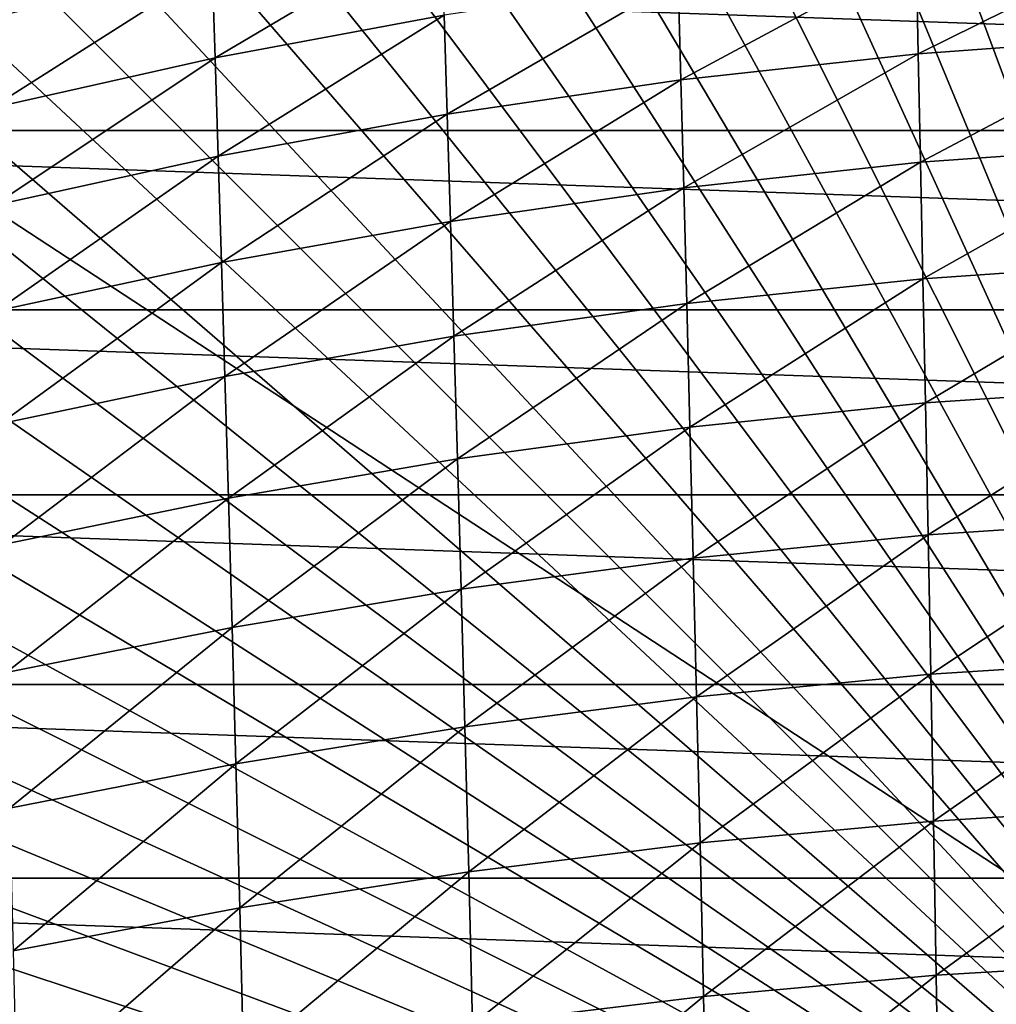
# Model space of a CAD drawing. Header units: metres. Extents: x -24 to 72, y -247 to 22.
# Tile 468 of 573: x -11.85 to -4.16, y 3.68 to 11.44. Entities that reach past the tile are written whole.
import ezdxf

# ---------------------------------------------------------------- set-up
doc = ezdxf.new("R2010")
doc.units = ezdxf.units.M
doc.layers.add('solid_509589_MEDIA_SW0001', color=7, linetype='CONTINUOUS')

msp = doc.modelspace()

# ---------------------------------------------------------------- linework, layer by layer
at = {"layer": 'solid_509589_MEDIA_SW0001'}
for points in [[(-3.680929, 20.402018, 132.530869), (-4.406779, 20.257637, 132.530869), (0, 0, 132.892746)], [(-4.406779, 20.257637, 132.530869), (-5.127014, 20.08744, 132.530869), (0, 0, 132.892746)], [(-5.127014, 20.08744, 132.530869), (-5.840714, 19.891647, 132.530869), (0, 0, 132.892746)], [(-5.840714, 19.891647, 132.530869), (-6.546972, 19.670504, 132.530869), (0, 0, 132.892746)], [(-6.546972, 19.670504, 132.530869), (-7.244886, 19.424294, 132.530869), (0, 0, 132.892746)], [(-7.244886, 19.424294, 132.530869), (-7.933569, 19.15333, 132.530869), (0, 0, 132.892746)], [(-7.933569, 19.15333, 132.530869), (-8.612141, 18.857958, 132.530869), (0, 0, 132.892746)], [(-8.612141, 18.857958, 132.530869), (-9.279737, 18.538555, 132.530869), (0, 0, 132.892746)], [(-9.279737, 18.538555, 132.530869), (-9.93551, 18.195526, 132.530869), (0, 0, 132.892746)], [(-9.93551, 18.195526, 132.530869), (-10.578619, 17.829311, 132.530869), (0, 0, 132.892746)], [(-10.578619, 17.829311, 132.530869), (-11.208249, 17.440376, 132.530869), (0, 0, 132.892746)], [(-11.208249, 17.440376, 132.530869), (-11.823595, 17.029215, 132.530869), (0, 0, 132.892746)], [(-11.823595, 17.029215, 132.530869), (-12.423874, 16.596352, 132.530869), (0, 0, 132.892746)], [(-12.423874, 16.596352, 132.530869), (-13.00832, 16.14234, 132.530869), (0, 0, 132.892746)], [(-13.00832, 16.14234, 132.530869), (-13.576189, 15.667758, 132.530869), (0, 0, 132.892746)], [(-13.576189, 15.667758, 132.530869), (-14.126758, 15.173208, 132.530869), (0, 0, 132.892746)], [(-14.126758, 15.173208, 132.530869), (-14.659324, 14.659324, 132.530869), (0, 0, 132.892746)], [(-14.659324, 14.659324, 132.530869), (-15.173208, 14.126758, 132.530869), (0, 0, 132.892746)], [(-15.173208, 14.126758, 132.530869), (-15.667757, 13.576189, 132.530869), (0, 0, 132.892746)], [(-15.667757, 13.576189, 132.530869), (-16.14234, 13.00832, 132.530869), (0, 0, 132.892746)], [(-16.14234, 13.00832, 132.530869), (-16.596352, 12.423874, 132.530869), (0, 0, 132.892746)], [(-16.596352, 12.423874, 132.530869), (-17.029215, 11.823595, 132.530869), (0, 0, 132.892746)], [(15.5, -8.1, 133.193756), (-15.5, 12.203133, 133.193756), (15.5, 12.203134, 133.193756)], [(15.5, -8.1, 133.193756), (-15.5, -8.1, 133.193756), (-15.5, 12.203133, 133.193756)], [(-10.332053, 11.847304, 265.754486), (-10.308976, 11.135743, 267.722473), (-8.527009, 12.190932, 265.752411)], [(-10.308976, 11.135743, 267.722473), (-8.504283, 11.473202, 267.720337), (-8.527009, 12.190932, 265.752411)], [(-4.788489, 11.960012, 267.626343), (-4.771572, 11.168407, 269.562012), (-2.888885, 12.102191, 267.551147)], [(-4.771572, 11.168407, 269.562012), (-2.878096, 11.307196, 269.484741), (-2.888885, 12.102191, 267.551147)], [(-6.662665, 11.749213, 267.685638), (-6.641111, 10.962348, 269.622955), (-4.788489, 11.960012, 267.626343)], [(-6.641111, 10.962348, 269.622955), (-4.771572, 11.168407, 269.562012), (-4.788489, 11.960012, 267.626343)], [(-19.866144, 10.563422), (-19.081202, 11.923001), (19.866144, 10.563422)], [(-19.081202, 11.923001), (19.081202, 11.923001), (19.866144, 10.563422)], [(-17.029215, 11.823595, 132.530869), (-17.440376, 11.208249, 132.530869), (0, 0, 132.892746)], [(-12.09571, 11.445435, 265.718903), (-12.074779, 10.740347, 267.685486), (-10.332053, 11.847304, 265.754486)], [(-12.074779, 10.740347, 267.685486), (-10.308976, 11.135743, 267.722473), (-10.332053, 11.847304, 265.754486)], [(-8.504283, 11.473202, 267.720337), (-8.480068, 10.692183, 269.6586), (-6.662665, 11.749213, 267.685638)], [(-8.480068, 10.692183, 269.6586), (-6.641111, 10.962348, 269.622955), (-6.662665, 11.749213, 267.685638)], [(-10.308976, 11.135743, 267.722473), (-10.284452, 10.361326, 269.660797), (-8.504283, 11.473202, 267.720337)], [(-10.284452, 10.361326, 269.660797), (-8.480068, 10.692183, 269.6586), (-8.504283, 11.473202, 267.720337)], [(-4.771572, 11.168407, 269.562012), (-4.753634, 10.313744, 271.467194), (-2.878096, 11.307196, 269.484741)], [(-4.753634, 10.313744, 271.467194), (-2.866639, 10.448935, 271.388458), (-2.878096, 11.307196, 269.484741)], [(-17.440376, 11.208249, 132.530869), (-17.829311, 10.57862, 132.530869), (0, 0, 132.892746)], [(-6.641111, 10.962348, 269.622955), (-6.618304, 10.112711, 271.529266), (-4.771572, 11.168407, 269.562012)], [(-6.618304, 10.112711, 271.529266), (-4.753634, 10.313744, 271.467194), (-4.771572, 11.168407, 269.562012)], [(-12.074779, 10.740347, 267.685486), (-12.052564, 9.972884, 269.622833), (-10.308976, 11.135743, 267.722473)], [(-12.052564, 9.972884, 269.622833), (-10.284452, 10.361326, 269.660797), (-10.308976, 11.135743, 267.722473)], [(-8.480068, 10.692183, 269.6586), (-8.454504, 9.848748, 271.565613), (-6.641111, 10.962348, 269.622955)], [(-8.454504, 9.848748, 271.565613), (-6.618304, 10.112711, 271.529266), (-6.641111, 10.962348, 269.622955)], [(-10.284452, 10.361326, 269.660797), (-10.258617, 9.524903, 271.567902), (-8.480068, 10.692183, 269.6586)], [(-10.258617, 9.524903, 271.567902), (-8.454504, 9.848748, 271.565613), (-8.480068, 10.692183, 269.6586)], [(-20.554821, 9.151412), (-19.866144, 10.563422), (20.554821, 9.151412)], [(-19.866144, 10.563422), (19.866144, 10.563422), (20.554821, 9.151412)], [(-17.829311, 10.57862, 132.530869), (-18.195526, 9.93551, 132.530869), (0, 0, 132.892746)], [(-4.753634, 10.313744, 271.467194), (-4.734783, 9.396929, 273.340149), (-2.866639, 10.448935, 271.388458)], [(-4.734783, 9.396929, 273.340149), (-2.854585, 9.528331, 273.260559), (-2.866639, 10.448935, 271.388458)], [(-12.052564, 9.972884, 269.622833), (-12.029184, 9.143877, 271.529236), (-10.284452, 10.361326, 269.660797)], [(-12.029184, 9.143877, 271.529236), (-10.258617, 9.524903, 271.567902), (-10.284452, 10.361326, 269.660797)], [(-6.618304, 10.112711, 271.529266), (-6.594374, 9.201192, 273.402954), (-4.753634, 10.313744, 271.467194)], [(-6.594374, 9.201192, 273.402954), (-4.734783, 9.396929, 273.340149), (-4.753634, 10.313744, 271.467194)], [(-8.454504, 9.848748, 271.565613), (-8.427732, 8.943765, 273.439697), (-6.618304, 10.112711, 271.529266)], [(-8.427732, 8.943765, 273.439697), (-6.594374, 9.201192, 273.402954), (-6.618304, 10.112711, 271.529266)], [(-18.195526, 9.93551, 132.530869), (-18.538555, 9.279738, 132.530869), (0, 0, 132.892746)], [(-10.258617, 9.524903, 271.567902), (-10.231607, 8.627321, 273.442047), (-8.454504, 9.848748, 271.565613)], [(-10.231607, 8.627321, 273.442047), (-8.427732, 8.943765, 273.439697), (-8.454504, 9.848748, 271.565613)], [(-12.029184, 9.143877, 271.529236), (-12.004757, 8.254154, 273.403046), (-10.258617, 9.524903, 271.567902)], [(-12.004757, 8.254154, 273.403046), (-10.231607, 8.627321, 273.442047), (-10.258617, 9.524903, 271.567902)], [(-4.734783, 9.396929, 273.340149), (-4.715124, 8.418871, 275.17926), (-2.854585, 9.528331, 273.260559)], [(-4.715124, 8.418871, 275.17926), (-2.842002, 8.546308, 275.099365), (-2.854585, 9.528331, 273.260559)], [(-6.594374, 9.201192, 273.402954), (-6.569451, 8.228678, 275.24231), (-4.734783, 9.396929, 273.340149)], [(-6.569451, 8.228678, 275.24231), (-4.715124, 8.418871, 275.17926), (-4.734783, 9.396929, 273.340149)], [(-18.538555, 9.279738, 132.530869), (-18.857958, 8.612141, 132.530869), (0, 0, 132.892746)], [(-21.143084, 7.695483), (-20.554821, 9.151412), (21.143084, 7.695483)], [(-20.554821, 9.151412), (20.554821, 9.151412), (21.143084, 7.695483)], [(-8.427732, 8.943765, 273.439697), (-8.399894, 7.978097, 275.279236), (-6.594374, 9.201192, 273.402954)], [(-8.399894, 7.978097, 275.279236), (-6.569451, 8.228678, 275.24231), (-6.594374, 9.201192, 273.402954)], [(-10.231607, 8.627321, 273.442047), (-10.203558, 7.669426, 275.281677), (-8.427732, 8.943765, 273.439697)], [(-10.203558, 7.669426, 275.281677), (-8.399894, 7.978097, 275.279236), (-8.427732, 8.943765, 273.439697)], [(-18.857958, 8.612141, 132.530869), (-19.15333, 7.933569, 132.530869), (0, 0, 132.892746)], [(-12.004757, 8.254154, 273.403046), (-11.979401, 7.304545, 275.242615), (-10.231607, 8.627321, 273.442047)], [(-11.979401, 7.304545, 275.242615), (-10.203558, 7.669426, 275.281677), (-10.231607, 8.627321, 273.442047)], [(-4.715124, 8.418871, 275.17926), (-4.694763, 7.380475, 276.982788), (-2.842002, 8.546308, 275.099365)], [(-4.694763, 7.380475, 276.982788), (-2.82896, 7.503784, 276.903107), (-2.842002, 8.546308, 275.099365)], [(-6.569451, 8.228678, 275.24231), (-6.543667, 7.196056, 277.045685), (-4.715124, 8.418871, 275.17926)], [(-6.543667, 7.196056, 277.045685), (-4.694763, 7.380475, 276.982788), (-4.715124, 8.418871, 275.17926)], [(-8.399894, 7.978097, 275.279236), (-8.371127, 6.952614, 277.082581), (-6.569451, 8.228678, 275.24231)], [(-8.371127, 6.952614, 277.082581), (-6.543667, 7.196056, 277.045685), (-6.569451, 8.228678, 275.24231)], [(-19.15333, 7.933569, 132.530869), (-19.424294, 7.244887, 132.530869), (0, 0, 132.892746)], [(-10.203558, 7.669426, 275.281677), (-10.174604, 6.652064, 277.085114), (-8.399894, 7.978097, 275.279236)], [(-10.174604, 6.652064, 277.085114), (-8.371127, 6.952614, 277.082581), (-8.399894, 7.978097, 275.279236)], [(-21.628349, 6.201923), (-21.143084, 7.695483), (21.628349, 6.201923)], [(-21.143084, 7.695483), (21.143084, 7.695483), (21.628349, 6.201923)], [(-11.979401, 7.304545, 275.242615), (-11.953232, 6.295877, 277.046295), (-10.203558, 7.669426, 275.281677)], [(-11.953232, 6.295877, 277.046295), (-10.174604, 6.652064, 277.085114), (-10.203558, 7.669426, 275.281677)], [(-4.694763, 7.380475, 276.982788), (-4.673807, 6.282643, 278.749084), (-2.82896, 7.503784, 276.903107)], [(-4.673807, 6.282643, 278.749084), (-2.815529, 6.401679, 278.670135), (-2.82896, 7.503784, 276.903107)], [(-6.543667, 7.196056, 277.045685), (-6.517152, 6.10421, 278.811462), (-4.694763, 7.380475, 276.982788)], [(-6.517152, 6.10421, 278.811462), (-4.673807, 6.282643, 278.749084), (-4.694763, 7.380475, 276.982788)], [(-19.424294, 7.244887, 132.530869), (-19.670504, 6.546972, 132.530869), (0, 0, 132.892746)], [(-8.371127, 6.952614, 277.082581), (-8.341576, 5.868177, 278.848114), (-6.543667, 7.196056, 277.045685)], [(-8.341576, 5.868177, 278.848114), (-6.517152, 6.10421, 278.811462), (-6.543667, 7.196056, 277.045685)], [(-10.174604, 6.652064, 277.085114), (-10.144882, 5.576079, 278.850739), (-8.371127, 6.952614, 277.082581)], [(-10.144882, 5.576079, 278.850739), (-8.341576, 5.868177, 278.848114), (-8.371127, 6.952614, 277.082581)], [(-11.953232, 6.295877, 277.046295), (-11.92637, 5.228978, 278.812408), (-10.174604, 6.652064, 277.085114)], [(-11.92637, 5.228978, 278.812408), (-10.144882, 5.576079, 278.850739), (-10.174604, 6.652064, 277.085114)], [(-19.670504, 6.546972, 132.530869), (-19.891645, 5.840714, 132.530869), (0, 0, 132.892746)], [(-4.673807, 6.282643, 278.749084), (-4.652362, 5.126278, 280.476501), (-2.815529, 6.401679, 278.670135)], [(-4.652362, 5.126278, 280.476501), (-2.801777, 5.240908, 280.398712), (-2.815529, 6.401679, 278.670135)], [(-6.517152, 6.10421, 278.811462), (-6.490037, 4.954024, 280.537994), (-4.673807, 6.282643, 278.749084)], [(-6.490037, 4.954024, 280.537994), (-4.652362, 5.126278, 280.476501), (-4.673807, 6.282643, 278.749084)], [(-22.008406, 4.677558), (-21.628349, 6.201923), (22.008406, 4.677558)], [(-21.628349, 6.201923), (21.628349, 6.201923), (22.008406, 4.677558)], [(-8.341576, 5.868177, 278.848114), (-8.311378, 4.725652, 280.574188), (-6.517152, 6.10421, 278.811462)], [(-8.311378, 4.725652, 280.574188), (-6.490037, 4.954024, 280.537994), (-6.517152, 6.10421, 278.811462)], [(-19.891645, 5.840714, 132.530869), (-20.08744, 5.127014, 132.530869), (0, 0, 132.892746)], [(-10.144882, 5.576079, 278.850739), (-10.114526, 4.442315, 280.576904), (-8.341576, 5.868177, 278.848114)], [(-10.114526, 4.442315, 280.576904), (-8.311378, 4.725652, 280.574188), (-8.341576, 5.868177, 278.848114)], [(-11.92637, 5.228978, 278.812408), (-11.898931, 4.104676, 280.539337), (-10.144882, 5.576079, 278.850739)], [(-11.898931, 4.104676, 280.539337), (-10.114526, 4.442315, 280.576904), (-10.144882, 5.576079, 278.850739)], [(-4.652362, 5.126278, 280.476501), (-4.630535, 3.912281, 282.16333), (-2.801777, 5.240908, 280.398712)], [(-4.630535, 3.912281, 282.16333), (-2.787774, 4.022388, 282.087097), (-2.801777, 5.240908, 280.398712)], [(-20.08744, 5.127014, 132.530869), (-20.257637, 4.406779, 132.530869), (0, 0, 132.892746)], [(-6.490037, 4.954024, 280.537994), (-6.462453, 3.746381, 282.223602), (-4.652362, 5.126278, 280.476501)], [(-6.462453, 3.746381, 282.223602), (-4.630535, 3.912281, 282.16333), (-4.652362, 5.126278, 280.476501)], [(-8.311378, 4.725652, 280.574188), (-8.280673, 3.525899, 282.259155), (-6.490037, 4.954024, 280.537994)], [(-8.280673, 3.525899, 282.259155), (-6.462453, 3.746381, 282.223602), (-6.490037, 4.954024, 280.537994)], [(-22.280996, 3.131692), (-22.008406, 4.677558), (22.280996, 3.131692)], [(-22.008406, 4.677558), (22.008406, 4.677558), (22.280996, 3.131692)], [(-10.114526, 4.442315, 280.576904), (-10.083673, 3.251616, 282.261963), (-8.311378, 4.725652, 280.574188)], [(-10.083673, 3.251616, 282.261963), (-8.280673, 3.525899, 282.259155), (-8.311378, 4.725652, 280.574188)], [(-11.898931, 4.104676, 280.539337), (-11.871033, 2.923798, 282.225372), (-10.114526, 4.442315, 280.576904)], [(-11.871033, 2.923798, 282.225372), (-10.083673, 3.251616, 282.261963), (-10.114526, 4.442315, 280.576904)], [(-20.257637, 4.406779, 132.530869), (-20.402018, 3.680929, 132.530869), (0, 0, 132.892746)], [(-4.630535, 3.912281, 282.16333), (-4.60843, 2.641551, 283.807922), (-2.787774, 4.022388, 282.087097)], [(-4.60843, 2.641551, 283.807922), (-2.77359, 2.747033, 283.733673), (-2.787774, 4.022388, 282.087097)], [(-6.462453, 3.746381, 282.223602), (-6.434529, 2.482161, 283.866669), (-4.630535, 3.912281, 282.16333)], [(-6.434529, 2.482161, 283.866669), (-4.60843, 2.641551, 283.807922), (-4.630535, 3.912281, 282.16333)], [(-8.280673, 3.525899, 282.259155), (-8.249602, 2.269782, 283.901428), (-6.462453, 3.746381, 282.223602)], [(-8.249602, 2.269782, 283.901428), (-6.434529, 2.482161, 283.866669), (-6.462453, 3.746381, 282.223602)]]:
    msp.add_3dface(points, dxfattribs=at)

doc.saveas('drawing.dxf')
